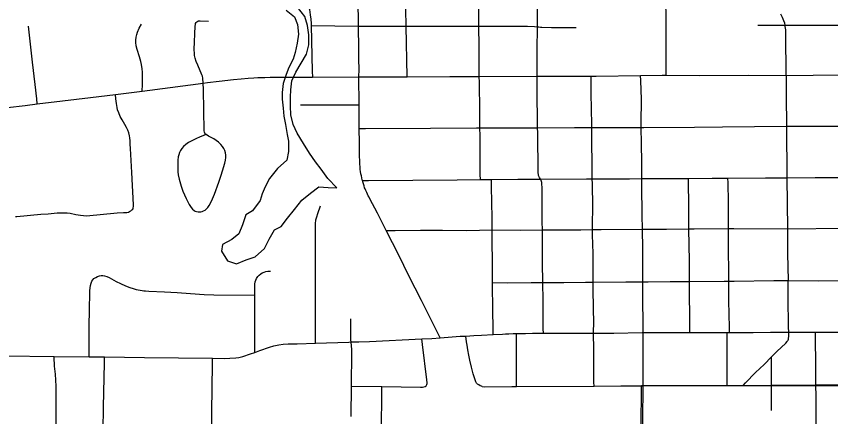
# Model space of a CAD drawing. Extents: x -87 to 2145, y -2128 to 440.
# Drawn here: x 154.23 to 184.5, y -1138.91 to -1124.03 of the extents above; entities that cross this region are included whole.
import ezdxf

# ---------------------------------------------------------------- set-up
doc = ezdxf.new("R2010")
doc.units = 0
for name, color, linetype in [('GM_X_City_Street', 7, 'Continuous'), ('GM_X_County_Road', 7, 'Continuous'), ('GM_X_Minor_Lake', 7, 'Continuous'), ('GM_X_Rail_Line', 7, 'Continuous'), ('GM_X_US_Route', 7, 'Continuous')]:
    doc.layers.add(name, color=color, linetype=linetype)

msp = doc.modelspace()

# ---------------------------------------------------------------- linework, layer by layer
at = {"layer": 'GM_X_City_Street'}
msp.add_line((167.798, -1140.165), (167.822, -1137.788), dxfattribs=at)
for points in [[(168.759, -1126.275), (168.724, -1124.399), (168.713, -1123.773), (168.714, -1123.234), (168.723, -1122.882), (168.733, -1122.683), (168.832, -1120.821), (168.868, -1120.388), (168.945, -1119.017), (169.048, -1117.199), (169.156, -1115.344), (169.264, -1113.554), (169.385, -1111.635), (169.43, -1111.223), (169.651, -1109.725), (169.671, -1109.593), (169.68, -1109.536)], [(173.823, -1135.808), (173.82, -1135.64), (173.815, -1135.357), (173.815, -1134.586), (173.806, -1133.919), (173.796, -1133.192), (173.792, -1132.13), (173.789, -1131.965), (173.783, -1131.672), (173.777, -1130.902), (173.779, -1130.393), (173.771, -1130.264), (173.768, -1130.21), (173.76, -1130.173), (173.741, -1130.128), (173.713, -1130.079), (173.674, -1130.016), (173.652, -1129.972), (173.644, -1129.95), (173.637, -1129.926), (173.632, -1129.828), (173.616, -1128.354), (173.611, -1128.17), (173.605, -1127.979), (173.59, -1126.867), (173.591, -1126.256), (173.595, -1125.218), (173.604, -1124.497), (173.604, -1124.417), (173.612, -1122.662)], [(171.481, -1130.095), (171.479, -1129.907), (171.469, -1128.949), (171.47, -1128.475), (171.467, -1128.173), (171.462, -1127.557), (171.444, -1126.491), (171.443, -1126.262), (171.44, -1125.755), (171.433, -1125.148), (171.427, -1124.393), (171.426, -1124.19), (171.412, -1123.08)], [(178.388, -1126.222), (178.382, -1124.087), (178.375, -1123.452)], [(182.848, -1126.227), (182.841, -1124.677), (182.832, -1124.535), (182.816, -1124.408), (182.808, -1124.363), (182.794, -1124.284), (182.761, -1124.195), (182.71, -1124.073), (182.651, -1123.953)], [(161.182, -1126.514), (161.165, -1126.331), (161.15, -1126.256), (161.134, -1126.206), (160.976, -1125.841), (160.918, -1125.703), (160.882, -1125.59), (160.862, -1125.492), (160.853, -1125.408), (160.85, -1125.258), (160.88, -1124.401), (160.888, -1124.333), (160.897, -1124.297), (160.915, -1124.263), (160.941, -1124.234), (160.974, -1124.213), (161.009, -1124.201), (161.064, -1124.197), (161.378, -1124.214)], [(155.014, -1127.287), (154.992, -1127.093), (154.935, -1126.568), (154.838, -1125.736), (154.771, -1125.171), (154.688, -1124.393)], [(158.917, -1126.807), (158.92, -1126.565), (158.924, -1126.11), (158.915, -1125.981), (158.891, -1125.821), (158.867, -1125.711), (158.814, -1125.54), (158.723, -1125.259), (158.692, -1125.131), (158.679, -1125.005), (158.679, -1124.914), (158.688, -1124.81), (158.71, -1124.71), (158.741, -1124.615), (158.799, -1124.476), (158.886, -1124.317)], [(165.188, -1124.37), (166.955, -1124.395), (167.407, -1124.401), (168.724, -1124.399), (171.16, -1124.393), (171.427, -1124.393), (173.232, -1124.394), (173.493, -1124.404), (173.604, -1124.417), (173.652, -1124.423), (173.717, -1124.431), (173.766, -1124.436), (174.124, -1124.444), (175.046, -1124.443)], [(181.8, -1124.364), (182.808, -1124.363), (183.078, -1124.363), (184.803, -1124.356), (184.866, -1124.356), (184.915, -1124.356)], [(175.706, -1137.769), (175.705, -1137.618), (175.699, -1136.415), (175.691, -1135.799), (175.694, -1135.366), (175.69, -1134.94), (175.677, -1134.103), (175.675, -1133.908), (175.673, -1133.72), (175.672, -1133.431), (175.669, -1132.843), (175.656, -1132.15), (175.654, -1131.956), (175.65, -1131.775), (175.658, -1131.108), (175.645, -1130.259), (175.643, -1130.064), (175.641, -1129.872), (175.624, -1128.349), (175.624, -1128.165), (175.624, -1127.964), (175.615, -1127.568), (175.599, -1126.798), (175.6, -1126.4), (175.6, -1126.251)], [(177.536, -1135.78), (177.534, -1135.531), (177.526, -1134.482), (177.525, -1133.897), (177.521, -1133.401), (177.516, -1132.664), (177.507, -1131.944), (177.501, -1131.419), (177.5, -1131.191), (177.489, -1130.537), (177.485, -1130.062), (177.479, -1129.456), (177.477, -1128.753), (177.463, -1128.159), (177.459, -1128.001), (177.467, -1127.118), (177.445, -1126.415), (177.44, -1126.231)], [(182.848, -1126.227), (184.851, -1126.206), (185, -1126.205), (185.073, -1126.204), (185.794, -1126.201), (186.803, -1126.201), (187.011, -1126.201)], [(161.287, -1128.427), (161.064, -1128.514), (160.912, -1128.577), (160.733, -1128.663), (160.632, -1128.723), (160.538, -1128.792), (160.451, -1128.871), (160.383, -1128.947), (160.335, -1129.017), (160.297, -1129.093), (160.27, -1129.174), (160.252, -1129.257), (160.239, -1129.373), (160.233, -1129.621), (160.24, -1129.803), (160.254, -1129.92), (160.291, -1130.082), (160.361, -1130.338), (160.427, -1130.523), (160.542, -1130.796), (160.655, -1131.019), (160.731, -1131.13), (160.787, -1131.194), (160.841, -1131.239), (160.886, -1131.266), (160.936, -1131.284), (160.988, -1131.296), (161.041, -1131.3), (161.094, -1131.296), (161.145, -1131.283), (161.193, -1131.263), (161.253, -1131.227), (161.307, -1131.183), (161.354, -1131.133), (161.402, -1131.063), (161.485, -1130.899), (161.6, -1130.632), (161.76, -1130.195), (161.853, -1129.931), (161.901, -1129.773), (161.98, -1129.488), (162.006, -1129.373), (162.017, -1129.273), (162.015, -1129.188), (162.004, -1129.103), (161.982, -1129.021), (161.948, -1128.942), (161.902, -1128.87), (161.837, -1128.792), (161.752, -1128.711), (161.66, -1128.638), (161.574, -1128.585), (161.374, -1128.484), (161.287, -1128.427), (161.269, -1128.41), (161.243, -1128.374), (161.225, -1128.334), (161.216, -1128.291), (161.187, -1126.751), (161.182, -1126.514)], [(154.207, -1131.474), (154.249, -1131.47), (155.147, -1131.387), (155.411, -1131.364), (155.748, -1131.337), (155.965, -1131.327), (156.119, -1131.334), (156.237, -1131.349), (156.444, -1131.39), (156.62, -1131.422), (156.732, -1131.435), (156.844, -1131.437), (157.984, -1131.328), (158.214, -1131.32), (158.345, -1131.317), (158.399, -1131.307), (158.443, -1131.288), (158.494, -1131.255), (158.53, -1131.225), (158.56, -1131.191), (158.581, -1131.153), (158.592, -1131.088), (158.595, -1131.035), (158.53, -1129.828), (158.474, -1128.944), (158.467, -1128.78), (158.46, -1128.651), (158.449, -1128.542), (158.436, -1128.466), (158.414, -1128.356), (158.382, -1128.266), (158.334, -1128.165), (158.268, -1128.054), (158.167, -1127.882), (158.098, -1127.752), (158.039, -1127.615), (158, -1127.505), (157.98, -1127.424), (157.955, -1127.267), (157.935, -1127.1), (157.915, -1126.929)], [(164.802, -1127.321), (166.811, -1127.318), (166.973, -1127.318)], [(166.98, -1128.204), (167.207, -1128.202), (169.625, -1128.188), (171.337, -1128.173), (171.467, -1128.173), (173.284, -1128.171), (173.611, -1128.17), (174.982, -1128.167), (175.624, -1128.165), (176.171, -1128.164), (177.381, -1128.16), (177.463, -1128.159), (177.559, -1128.158), (179.44, -1128.147), (180.486, -1128.133), (182.859, -1128.117), (184.863, -1128.108), (185.008, -1128.107), (185.203, -1128.106), (186.793, -1128.098), (187.018, -1128.097)], [(167.101, -1130.132), (167.321, -1130.13), (170.617, -1130.102), (171.481, -1130.095), (171.896, -1130.091), (172.877, -1130.083), (173.713, -1130.079), (173.743, -1130.079), (175.43, -1130.064), (175.643, -1130.064), (177.023, -1130.063), (177.485, -1130.062), (177.577, -1130.062), (179.216, -1130.05), (180.103, -1130.043), (180.684, -1130.039), (182.082, -1130.029), (182.279, -1130.029), (182.878, -1130.026), (183.932, -1130.02), (184.797, -1130.019)], [(180.742, -1135.774), (180.738, -1135.595), (180.721, -1134.606), (180.715, -1133.87), (180.712, -1133.433), (180.71, -1132.795), (180.706, -1131.914), (180.704, -1131.455), (180.702, -1130.932), (180.688, -1130.22), (180.684, -1130.039)], [(171.959, -1135.853), (171.955, -1135.63), (171.942, -1134.946), (171.937, -1133.98), (171.937, -1133.926), (171.934, -1133.21), (171.923, -1132.34), (171.921, -1131.969), (171.916, -1131.422), (171.91, -1131.047), (171.898, -1130.258), (171.896, -1130.091)], [(179.271, -1135.775), (179.27, -1135.66), (179.269, -1135.02), (179.261, -1134.512), (179.261, -1134.076), (179.26, -1133.881), (179.26, -1133.71), (179.254, -1133.122), (179.232, -1131.928), (179.228, -1131.077), (179.218, -1130.163), (179.216, -1130.05)], [(165.359, -1136.174), (165.359, -1136.02), (165.355, -1134.861), (165.356, -1132.847), (165.349, -1132.057), (165.349, -1131.898), (165.355, -1131.738), (165.372, -1131.596), (165.399, -1131.484), (165.438, -1131.362), (165.545, -1131.069)], [(167.985, -1131.985), (168.311, -1131.982), (169.255, -1131.972), (170.07, -1131.978), (170.985, -1131.982), (171.921, -1131.969), (172.98, -1131.972), (173.789, -1131.965), (174.06, -1131.963), (175.214, -1131.961), (175.654, -1131.956), (175.975, -1131.953), (177.507, -1131.944), (177.686, -1131.943), (178.401, -1131.938), (179.232, -1131.928), (179.434, -1131.926), (180.706, -1131.914), (180.903, -1131.912), (182.893, -1131.924), (182.921, -1131.924), (184.987, -1131.899)], [(156.936, -1136.68), (156.937, -1136.504), (156.944, -1135.486), (156.948, -1134.995), (156.97, -1134.226), (156.976, -1134.12), (156.988, -1134.036), (157.014, -1133.944), (157.045, -1133.872), (157.078, -1133.821), (157.12, -1133.776), (157.183, -1133.729), (157.251, -1133.693), (157.325, -1133.668), (157.386, -1133.658), (157.447, -1133.659), (157.509, -1133.669), (157.6, -1133.697), (157.687, -1133.736), (157.945, -1133.877), (158.105, -1133.962), (158.286, -1134.044), (158.455, -1134.109), (158.582, -1134.147), (158.692, -1134.175), (158.835, -1134.203), (158.913, -1134.217), (158.974, -1134.227), (159.038, -1134.234), (159.155, -1134.242), (159.741, -1134.266), (160.215, -1134.294), (160.706, -1134.33), (161.218, -1134.364), (161.575, -1134.375), (163.096, -1134.39)], [(163.094, -1136.515), (163.094, -1136.325), (163.096, -1134.39), (163.097, -1134.096), (163.103, -1133.979), (163.116, -1133.897), (163.135, -1133.829), (163.164, -1133.766), (163.212, -1133.692), (163.259, -1133.642), (163.319, -1133.594), (163.374, -1133.561), (163.448, -1133.53), (163.512, -1133.513), (163.583, -1133.504), (163.681, -1133.504)], [(171.937, -1133.926), (172.472, -1133.93), (173.372, -1133.923), (173.806, -1133.919), (174.585, -1133.914), (175.388, -1133.91), (175.675, -1133.908), (176.895, -1133.901), (177.525, -1133.897), (177.717, -1133.896), (178.534, -1133.884), (179.26, -1133.881), (180.548, -1133.871), (180.715, -1133.87), (180.91, -1133.869), (182.387, -1133.847), (182.921, -1133.851)], [(182.944, -1135.765), (182.94, -1135.584), (182.919, -1134.47), (182.921, -1133.851)], [(166.678, -1138.904), (166.697, -1137.776), (166.708, -1136.509), (166.704, -1136.397), (166.695, -1136.288), (166.678, -1136.13), (166.67, -1136.058), (166.665, -1135.901), (166.672, -1135.264)], [(180.654, -1137.744), (180.654, -1137.56), (180.659, -1136.632), (180.66, -1135.931), (180.66, -1135.774)], [(181.245, -1137.741), (181.336, -1137.646), (181.703, -1137.266), (182.025, -1136.963), (182.299, -1136.688), (182.499, -1136.486), (182.831, -1136.17), (182.885, -1136.11), (182.903, -1136.083), (182.919, -1136.06), (182.929, -1136.03), (182.938, -1136.001), (182.94, -1135.968), (182.942, -1135.935), (182.942, -1135.838), (182.944, -1135.765)], [(183.968, -1139.438), (183.967, -1139.384), (183.961, -1138.88), (183.96, -1138.157), (183.956, -1137.724), (183.955, -1137.61), (183.956, -1137.041), (183.936, -1135.911), (183.933, -1135.761)], [(169.465, -1137.754), (169.479, -1137.737), (169.496, -1137.708), (169.506, -1137.677), (169.507, -1137.647), (169.496, -1137.537), (169.332, -1136.228), (169.305, -1136.018)], [(171.544, -1137.785), (171.52, -1137.777), (171.477, -1137.758), (171.422, -1137.726), (171.379, -1137.695), (171.343, -1137.655), (171.316, -1137.61), (171.283, -1137.534), (171.214, -1137.313), (171.148, -1137.066), (171.089, -1136.803), (171.048, -1136.62), (171.012, -1136.417), (170.986, -1136.245), (170.972, -1136.124), (170.947, -1135.908)], [(172.826, -1137.788), (172.822, -1136.017), (172.822, -1135.814)], [(155.672, -1141.916), (155.686, -1140.517), (155.713, -1138.775), (155.714, -1137.77), (155.702, -1137.553), (155.685, -1137.323), (155.653, -1137.03), (155.647, -1136.909), (155.644, -1136.821), (155.638, -1136.664)], [(157.455, -1140.289), (157.476, -1138.557), (157.509, -1136.901), (157.513, -1136.688)], [(182.308, -1138.682), (182.303, -1137.734), (182.299, -1136.838), (182.299, -1136.688)], [(161.483, -1140.254), (161.5, -1138.741), (161.526, -1136.942), (161.529, -1136.736)], [(166.697, -1137.776), (167.822, -1137.788), (169.26, -1137.806), (169.332, -1137.804), (169.384, -1137.799), (169.432, -1137.785), (169.465, -1137.754)], [(171.544, -1137.785), (171.651, -1137.791), (172.652, -1137.79), (172.826, -1137.788), (175.706, -1137.769), (176.702, -1137.762), (177.527, -1137.76)]]:
    msp.add_lwpolyline(points, dxfattribs=at)
at = {"layer": 'GM_X_County_Road'}
for p, q in [((165.238, -1126.289), (166.967, -1126.283)), ((171.443, -1126.262), (173.591, -1126.256)), ((173.591, -1126.256), (175.6, -1126.251)), ((157.915, -1126.929), (158.917, -1126.807)), ((182.859, -1128.117), (182.878, -1130.026)), ((182.878, -1130.026), (182.893, -1131.924)), ((179.271, -1135.775), (180.66, -1135.774)), ((180.66, -1135.774), (180.742, -1135.774)), ((183.933, -1135.761), (185.018, -1135.76)), ((169.305, -1136.018), (169.676, -1135.996)), ((169.676, -1135.996), (169.989, -1135.977)), ((153.819, -1136.641), (155.638, -1136.664)), ((155.638, -1136.664), (156.936, -1136.68)), ((156.936, -1136.68), (157.513, -1136.688))]:
    msp.add_line(p, q, dxfattribs=at)
for points in [[(166.955, -1124.395), (166.953, -1124.2), (166.942, -1123.566), (166.942, -1123.529), (166.946, -1123.457), (166.949, -1123.397), (166.951, -1123.349), (166.955, -1123.283), (166.957, -1123.245), (166.995, -1122.583)], [(164.968, -1123.327), (165, -1123.388), (165.031, -1123.452), (165.061, -1123.527), (165.098, -1123.65), (165.125, -1123.777), (165.156, -1123.974), (165.176, -1124.137), (165.187, -1124.297), (165.188, -1124.37)], [(165.188, -1124.37), (165.232, -1126.062), (165.238, -1126.289)], [(166.967, -1126.283), (166.972, -1126.005), (166.966, -1125.627), (166.966, -1125.448), (166.966, -1125.086), (166.957, -1124.561), (166.955, -1124.395)], [(161.182, -1126.514), (161.336, -1126.493), (161.776, -1126.438), (162.308, -1126.374), (162.589, -1126.348), (162.851, -1126.327), (163.063, -1126.314), (163.211, -1126.308), (163.471, -1126.3), (163.668, -1126.295), (163.931, -1126.297), (164.368, -1126.294)], [(164.368, -1126.294), (164.961, -1126.29), (165.238, -1126.289)], [(166.973, -1127.318), (166.972, -1127.233), (166.973, -1126.923), (166.97, -1126.676), (166.964, -1126.431), (166.967, -1126.283)], [(166.967, -1126.283), (167.239, -1126.283), (168.689, -1126.275), (168.759, -1126.275)], [(168.759, -1126.275), (170.342, -1126.265), (171.443, -1126.262)], [(175.6, -1126.251), (175.78, -1126.251), (177.44, -1126.231)], [(177.44, -1126.231), (178.239, -1126.222), (178.388, -1126.222)], [(178.388, -1126.222), (179.613, -1126.224), (181.437, -1126.217), (182.848, -1126.227)], [(182.848, -1126.227), (182.851, -1126.983), (182.859, -1128.117)], [(158.917, -1126.807), (159.19, -1126.774), (161.182, -1126.514)], [(155.014, -1127.287), (155.951, -1127.17), (156.992, -1127.042), (157.915, -1126.929)], [(153.158, -1127.522), (153.9, -1127.424), (154.568, -1127.342), (155.014, -1127.287)], [(166.98, -1128.204), (166.975, -1127.905), (166.977, -1127.676), (166.973, -1127.318)], [(167.101, -1130.132), (167.093, -1130.102), (167.077, -1130.031), (167.059, -1129.953), (167.042, -1129.879), (167.03, -1129.802), (167.017, -1129.719), (167.009, -1129.618), (167.001, -1129.525), (166.989, -1129.1), (166.985, -1128.68), (166.98, -1128.25), (166.98, -1128.204)], [(167.985, -1131.985), (167.654, -1131.338), (167.371, -1130.812), (167.343, -1130.754), (167.316, -1130.699), (167.285, -1130.636), (167.257, -1130.578), (167.225, -1130.502), (167.199, -1130.439), (167.181, -1130.398), (167.159, -1130.33), (167.135, -1130.259), (167.113, -1130.177), (167.101, -1130.132)], [(169.989, -1135.977), (169.72, -1135.43), (169.298, -1134.589), (168.825, -1133.667), (168.448, -1132.9), (167.985, -1131.985)], [(182.893, -1131.924), (182.9, -1132.837), (182.921, -1133.851)], [(182.921, -1133.851), (184.049, -1133.853), (185.004, -1133.851)], [(173.823, -1135.808), (174.436, -1135.807), (175.249, -1135.8), (175.691, -1135.799)], [(175.691, -1135.799), (175.931, -1135.799), (176.439, -1135.798), (177.502, -1135.78), (177.536, -1135.78)], [(177.527, -1137.76), (177.529, -1136.393), (177.536, -1135.78)], [(177.536, -1135.78), (178.847, -1135.776), (179.271, -1135.775)], [(180.742, -1135.774), (181.625, -1135.773), (182.262, -1135.769), (182.944, -1135.765)], [(182.944, -1135.765), (183.129, -1135.764), (183.666, -1135.761), (183.933, -1135.761)], [(166.678, -1136.13), (166.968, -1136.119), (167.361, -1136.107), (169.305, -1136.018)], [(169.989, -1135.977), (170.734, -1135.919), (170.947, -1135.908)], [(170.947, -1135.908), (171.242, -1135.893), (171.519, -1135.874), (171.959, -1135.853)], [(171.959, -1135.853), (172.3, -1135.836), (172.42, -1135.83), (172.539, -1135.825), (172.704, -1135.818), (172.822, -1135.814)], [(172.822, -1135.814), (172.973, -1135.813), (173.158, -1135.811), (173.419, -1135.808), (173.823, -1135.808)], [(163.094, -1136.515), (163.287, -1136.446), (163.643, -1136.323), (163.799, -1136.275), (163.989, -1136.234), (164.149, -1136.215), (164.344, -1136.202), (164.672, -1136.196), (165.359, -1136.174)], [(165.359, -1136.174), (166.591, -1136.134), (166.678, -1136.13)], [(157.513, -1136.688), (158.992, -1136.707), (161.529, -1136.736)], [(161.529, -1136.736), (161.977, -1136.741), (162.175, -1136.737), (162.39, -1136.721), (162.505, -1136.702), (162.649, -1136.665), (162.932, -1136.574), (163.094, -1136.515)], [(177.524, -1139.46), (177.524, -1139.431), (177.522, -1139.044), (177.527, -1137.76)]]:
    msp.add_lwpolyline(points, dxfattribs=at)
at = {"layer": 'GM_X_Minor_Lake'}
msp.add_lwpolyline([(164.258, -1123.799), (164.574, -1124.047), (164.688, -1124.34), (164.721, -1124.692), (164.673, -1125.031), (164.595, -1125.37), (164.529, -1125.619), (164.361, -1125.936), (164.265, -1126.194), (164.157, -1126.532), (164.119, -1126.862), (164.114, -1127.113), (164.157, -1127.444), (164.18, -1127.736), (164.234, -1128.048), (164.296, -1128.42), (164.351, -1128.672), (164.352, -1129.053), (164.285, -1129.372), (163.936, -1129.685), (163.646, -1130.059), (163.479, -1130.365), (163.372, -1130.624), (163.297, -1130.872), (163.017, -1131.257), (162.762, -1131.411), (162.643, -1131.779), (162.505, -1132.116), (162.239, -1132.321), (161.893, -1132.513), (161.857, -1132.762), (162.081, -1133.109), (162.42, -1133.228), (162.775, -1133.076), (163.11, -1132.964), (163.458, -1132.661), (163.627, -1132.314), (163.826, -1131.958), (164.08, -1131.834), (164.318, -1131.529), (164.576, -1131.214), (164.845, -1130.86), (165.163, -1130.597), (165.48, -1130.364), (165.821, -1130.392), (166.143, -1130.4), (165.808, -1130.051), (165.564, -1129.714), (165.359, -1129.438), (165.135, -1129.112), (164.902, -1128.756), (164.669, -1128.369), (164.526, -1128.045), (164.443, -1127.692), (164.43, -1127.371), (164.427, -1127.03), (164.433, -1126.76), (164.471, -1126.43), (164.619, -1126.102), (164.827, -1125.767), (165.016, -1125.431), (165.104, -1125.092), (165.102, -1124.721), (165.059, -1124.369), (164.956, -1124.036), (164.682, -1123.689)], dxfattribs=at)
at = {"layer": 'GM_X_Rail_Line'}
msp.add_lwpolyline([(177.453, -1139.385), (177.477, -1137.742), (190.836, -1137.753)], dxfattribs=at)
at = {"layer": 'GM_X_US_Route'}
for points in [[(177.524, -1139.46), (177.524, -1139.431), (177.522, -1139.044), (177.527, -1137.76)], [(177.527, -1137.76), (180.654, -1137.744), (181.245, -1137.741), (182.303, -1137.734), (183.931, -1137.725), (183.956, -1137.724), (185.349, -1137.714), (186.621, -1137.708), (187.092, -1137.706), (187.38, -1137.705)]]:
    msp.add_lwpolyline(points, dxfattribs=at)

doc.saveas('drawing.dxf')
